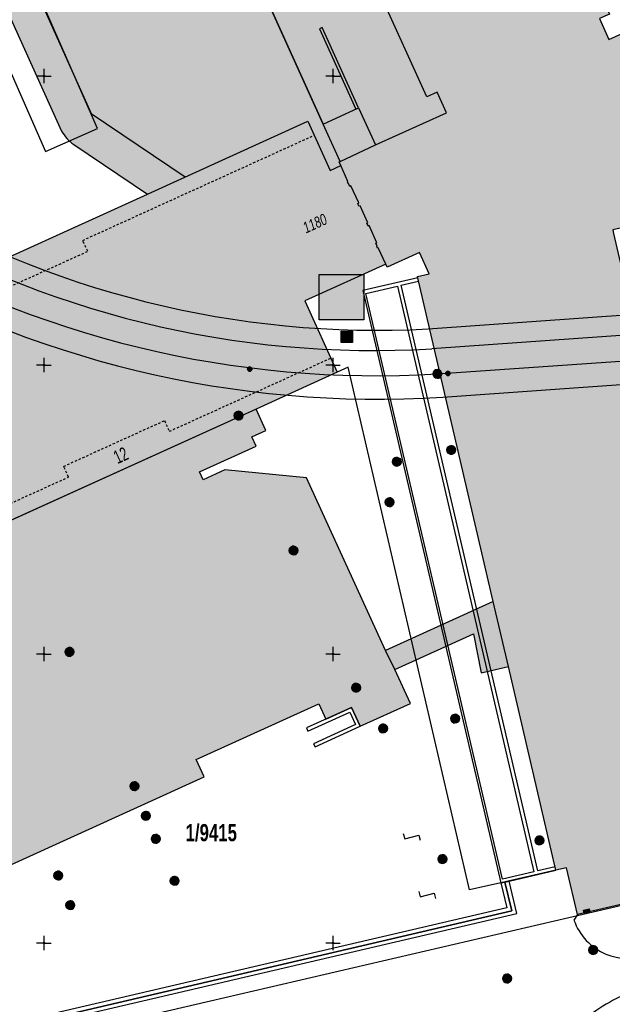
# Model space of a CAD drawing. Header units: metres. Extents: x 2695560 to 2696939, y 1260491 to 1262050.
# Tile 927 of 1005: x 2696449 to 2696500, y 1261645 to 1261730. Entities that reach past the tile are written whole.
import ezdxf

# ---------------------------------------------------------------- set-up
doc = ezdxf.new("R2010")
doc.units = ezdxf.units.M
doc.linetypes.add('AUSGEZOGEN', pattern=[0])
doc.linetypes.add('VERDECKT2_S2', pattern=[0.36, 0.2, -0.16])
for name, color, linetype in [('XR$1$AV_Flächen (EO)', 7, 'AUSGEZOGEN'), ('XR$1$AV_Gebäudeflächen (BB)', 7, 'AUSGEZOGEN'), ('XR$1$AV_Gebäudeflächen (EO)', 7, 'AUSGEZOGEN'), ('XR$1$AV_Gebäudeflächen ut.', 7, 'AUSGEZOGEN'), ('XR$1$AV_Grundstück-Nr.', 7, 'AUSGEZOGEN'), ('XR$1$AV_Haus-Nr.', 7, 'AUSGEZOGEN'), ('XR$1$AV_Koordinatennetzpunkte', 7, 'AUSGEZOGEN'), ('XR$1$AV_Linien (BB)', 7, 'AUSGEZOGEN'), ('XR$1$AV_Linien (EO)', 7, 'AUSGEZOGEN'), ('XR$1$AV_Versicherung-Nr.', 7, 'AUSGEZOGEN'), ('XR$1$AW_LK_Schachtdeckel', 24, 'AUSGEZOGEN'), ('XR$1$AW_LK_Vorflutereinlauf', 24, 'AUSGEZOGEN'), ('XR$1$AW_LK_Zwischenpunkt', 24, 'AUSGEZOGEN'), ('XR$1$EW_LK_Knoten', 1, 'AUSGEZOGEN'), ('XR$1$PFAW', 255, 'AUSGEZOGEN'), ('XR$1$PFEW', 255, 'AUSGEZOGEN'), ('XR$1$RP_Abstandslinie', 7, 'AUSGEZOGEN')]:
    doc.layers.add(name, color=color, linetype=linetype)
doc.styles.add('ARIAL', font='arial.ttf')

# ---------------------------------------------------------------- blocks, each defined once
blk = doc.blocks.new('COMPLEXOBJECT_409')
at = {"layer": 'XR$1$AV_Linien (BB)', "color": 7, "linetype": 'AUSGEZOGEN', "transparency": 33554687}
for p, q in [((6496.154, 11652.458), (6495.843, 11651.987)), ((6502.207, 11648.963), (6509.821, 11651.23))]:
    blk.add_line(p, q, dxfattribs=at)
blk.add_lwpolyline([(6524.768, 11658.026), (6524.523, 11659.071), (6517.231, 11657.361), (6516.142, 11662.003), (6515.749, 11663.731)], dxfattribs=at)
for centre, radius, start, end in [((6476.542, 11744.258), 98.801, 289.68363, 299.21641), ((6500.512, 11653.606), 4.942, 199.12713, 247.25286), ((6500.514, 11653.602), 4.939, 247.21439, 290.05322)]:
    blk.add_arc(centre, radius, start, end, dxfattribs=at)
blk = doc.blocks.new('COMPLEXOBJECT_431')
at = {"layer": 'XR$1$AV_Linien (BB)', "color": 7, "linetype": 'AUSGEZOGEN', "transparency": 33554687}
for p, q in [((6529.698, 11649.916), (6528.103, 11657.043)), ((6510.446, 11648.677), (6501.562, 11646.024))]:
    blk.add_line(p, q, dxfattribs=at)
blk.add_lwpolyline([(6492.648, 11641.673), (6438.407, 11628.997), (6438.948, 11626.79)], dxfattribs=at)
for centre, radius, start, end in [((6489.404, 11718.514), 72.638, 300.88653, 302.19244), ((6484.071, 11727.183), 82.815, 294.62624, 300.97406), ((6483.993, 11727.314), 82.967, 288.59289, 294.63782), ((6505.978, 11632.297), 14.42, 107.83469, 128.36668), ((6491.381, 11650.483), 8.901, 278.18343, 309.37691)]:
    blk.add_arc(centre, radius, start, end, dxfattribs=at)
blk = doc.blocks.new('COMPLEXOBJECT_446')
at = {"layer": 'XR$1$AV_Linien (BB)', "color": 7, "linetype": 'AUSGEZOGEN', "transparency": 33554687}
blk.add_line((6509.79, 11645.27), (6529.698, 11649.916), dxfattribs=at)
blk.add_lwpolyline([(6438.948, 11626.79), (6439.902, 11627.012), (6492.397, 11639.247)], dxfattribs=at)
for centre, radius, start, end in [((6520.3, 11600.983), 45.517, 103.35054, 109.15495), ((6520.091, 11601.53), 44.932, 109.13172, 115.00283), ((6483.462, 11679.265), 41.001, 289.01197, 295.47878), ((6483.334, 11679.659), 41.416, 282.63959, 289.0012)]:
    blk.add_arc(centre, radius, start, end, dxfattribs=at)
blk = doc.blocks.new('COMPLEXOBJECT_492')
at = {"layer": 'XR$1$AV_Linien (BB)', "color": 7, "linetype": 'AUSGEZOGEN', "transparency": 33554687}
blk.add_line((6548.526, 11651.738), (6510.318, 11642.814), dxfattribs=at)
blk.add_lwpolyline([(6495.612, 11637.917), (6478.545, 11633.921), (6443.287, 11625.716), (6400.422, 11615.78)], dxfattribs=at)
for centre, radius, start, end in [((6521.036, 11599.471), 44.648, 103.88992, 112.54999), ((6484.999, 11683.26), 46.569, 283.17379, 293.96505)]:
    blk.add_arc(centre, radius, start, end, dxfattribs=at)
blk = doc.blocks.new('COMPLEXOBJECT_835')
at = {"layer": 'XR$1$AV_Flächen (EO)', "color": 7, "linetype": 'AUSGEZOGEN', "transparency": 33554687}
blk.add_line((6452.585, 11719.094), (6458.957, 11714.796), dxfattribs=at)
blk.add_lwpolyline([(6430.853, 11707.194), (6424.596, 11710.902), (6440.258, 11737.326), (6443.22, 11738.578), (6443.641, 11737.717), (6451.539, 11720.238)], dxfattribs=at)
blk.add_arc((6454.437, 11721.837), 3.31, 208.89585, 235.97973, dxfattribs=at)
blk = doc.blocks.new('COMPLEXOBJECT_841')
at = {"layer": 'XR$1$AV_Flächen (EO)', "color": 7, "linetype": 'AUSGEZOGEN', "transparency": 33554687}
blk.add_line((6484.02, 11699.236), (6678.774, 11712.782), dxfattribs=at)
blk.add_arc((6478.769, 11786.284), 87.206, 239.25816, 273.45205, dxfattribs=at)
blk = doc.blocks.new('COMPLEXOBJECT_842')
at = {"layer": 'XR$1$AV_Flächen (EO)', "color": 7, "linetype": 'AUSGEZOGEN', "transparency": 33554687}
blk.add_line((6679.912, 11715.142), (6483.55, 11701.41), dxfattribs=at)
blk.add_arc((6478.548, 11785.024), 83.764, 238.96777, 273.42354, dxfattribs=at)
blk = doc.blocks.new('COMPLEXOBJECT_1066')
at = {"layer": 'XR$1$AV_Linien (EO)', "color": 7, "linetype": 'AUSGEZOGEN', "transparency": 33554687}
blk.add_line((6483.222, 11703.126), (6681.045, 11717.203), dxfattribs=at)
blk.add_arc((6478.886, 11785.805), 82.793, 238.94479, 273.00221, dxfattribs=at)
blk = doc.blocks.new('COMPLEXOBJECT_1067')
at = {"layer": 'XR$1$AV_Linien (EO)', "color": 7, "linetype": 'AUSGEZOGEN', "transparency": 33554687}
blk.add_line((6484.496, 11697.229), (6677.898, 11710.993), dxfattribs=at)
blk.add_arc((6478.848, 11785.779), 88.73, 239.1453, 273.64931, dxfattribs=at)
blk = doc.blocks.new('BAV2041')
at = {"color": 7, "transparency": 33554687}
for p, q in [((-0.05, 0), (-0.5, 0)), ((0, 0.5), (0, 0.05)), ((0.05, 0), (0.5, 0)), ((0, -0.05), (0, -0.5))]:
    blk.add_line(p, q, dxfattribs=at)
blk.add_circle((0, 0), 0.05, dxfattribs=at)
for start, end in [(90, 270), (270, 90)]:
    blk.add_arc((0, 0), 0.05, start, end, dxfattribs=at)
blk = doc.blocks.new('BAW2093')
at = {"transparency": 33554687}
blk.add_lwpolyline([(-0.375, -0.5), (0, -0.5), (0, 0.5), (0.375, 0.5)], dxfattribs=at)
blk = doc.blocks.new('BAW2081')
at = {"layer": 'XR$1$PFAW', "transparency": 33554687}
blk.add_hatch(color=7, dxfattribs=at).paths.add_polyline_path([(0.5, 0), (0.49, 0.1), (0.46, 0.2), (0.41, 0.29), (0.34, 0.36), (0.26, 0.42), (0.17, 0.47), (0.08, 0.49), (-0.03, 0.5), (-0.13, 0.48), (-0.22, 0.45), (-0.31, 0.4), (-0.38, 0.33), (-0.44, 0.24), (-0.48, 0.15), (-0.5, 0.05), (-0.5, -0.05), (-0.48, -0.15), (-0.44, -0.24), (-0.38, -0.33), (-0.31, -0.4), (-0.22, -0.45), (-0.13, -0.48), (-0.03, -0.5), (0.08, -0.49), (0.17, -0.47), (0.26, -0.42), (0.34, -0.36), (0.41, -0.29), (0.46, -0.2), (0.49, -0.1)])
at = {"transparency": 33554687}
blk.add_line((-0.43, -0.25), (0, 0), dxfattribs=at)
blk.add_lwpolyline([(0, 0.5), (0, 0), (0.43, -0.25)], dxfattribs=at)
for start, end in [(90, 180), (180, 270), (0, 90), (270, 0)]:
    blk.add_arc((0, 0), 0.5, start, end, dxfattribs=at)
at = {"layer": 'XR$1$PFAW', "transparency": 33554687}
blk.add_circle((0, 0), 0.5, dxfattribs=at)
blk = doc.blocks.new('BAW2082')
at = {"layer": 'XR$1$PFAW', "transparency": 33554687}
blk.add_hatch(color=7, dxfattribs=at).paths.add_polyline_path([(0.51, 0), (0.5, 0.1), (0.47, 0.19), (0.42, 0.28), (0.35, 0.36), (0.27, 0.42), (0.18, 0.47), (0.08, 0.49), (-0.02, 0.5), (-0.12, 0.48), (-0.21, 0.45), (-0.3, 0.39), (-0.37, 0.32), (-0.43, 0.24), (-0.47, 0.15), (-0.49, 0.05), (-0.49, -0.05), (-0.47, -0.15), (-0.43, -0.25), (-0.37, -0.33), (-0.3, -0.4), (-0.21, -0.45), (-0.12, -0.49), (-0.02, -0.5), (0.08, -0.5), (0.18, -0.47), (0.27, -0.43), (0.35, -0.37), (0.42, -0.29), (0.47, -0.2), (0.5, -0.1)])
at = {"transparency": 33554687}
for start, end in [(91.1948, 268.8052), (268.8052, 91.1948)]:
    blk.add_arc((0.01, 0), 0.5, start, end, dxfattribs=at)
at = {"layer": 'XR$1$PFAW', "transparency": 33554687}
blk.add_circle((0.01, 0), 0.5, dxfattribs=at)
blk = doc.blocks.new('BAW2088')
at = {"layer": 'XR$1$PFAW', "transparency": 33554687}
blk.add_hatch(color=253, dxfattribs=at).paths.add_polyline_path([(0.51, 0), (0.5, 0.1), (0.47, 0.2), (0.42, 0.29), (0.35, 0.36), (0.27, 0.42), (0.18, 0.47), (0.09, 0.49), (-0.01, 0.5), (-0.11, 0.48), (-0.21, 0.45), (-0.3, 0.4), (-0.37, 0.33), (-0.43, 0.24), (-0.47, 0.15), (-0.49, 0.05), (-0.49, -0.05), (-0.47, -0.15), (-0.43, -0.24), (-0.37, -0.33), (-0.3, -0.4), (-0.21, -0.45), (-0.11, -0.48), (-0.01, -0.5), (0.09, -0.49), (0.18, -0.47), (0.27, -0.42), (0.35, -0.36), (0.42, -0.29), (0.47, -0.2), (0.5, -0.1)])
at = {"transparency": 33554687}
for start, end in [(91.1948, 268.8052), (268.8052, 91.1948)]:
    blk.add_arc((0.01, 0), 0.5, start, end, dxfattribs=at)
at = {"layer": 'XR$1$PFAW', "transparency": 33554687}
blk.add_circle((0.01, 0), 0.5, dxfattribs=at)
blk = doc.blocks.new('BAW2087')
at = {"lineweight": 25, "true_color": 0x000000, "transparency": 33554687}
h = blk.add_hatch(color=18, dxfattribs=at)
h.paths.add_polyline_path([(-0.5, 0.5), (-0.5, -0.5), (0.5, -0.5), (0.5, 0.5)])
h.paths.add_polyline_path([(0.337, -0.069), (0.316, -0.136), (0.282, -0.196), (0.237, -0.249), (0.182, -0.292), (0.119, -0.322), (0.052, -0.34), (-0.017, -0.343), (-0.086, -0.333), (-0.151, -0.309), (-0.21, -0.272), (-0.261, -0.224), (-0.301, -0.167), (-0.328, -0.103), (-0.342, -0.035), (-0.342, 0.035), (-0.328, 0.103), (-0.301, 0.167), (-0.261, 0.224), (-0.21, 0.272), (-0.151, 0.309), (-0.086, 0.333), (-0.017, 0.343), (0.052, 0.34), (0.119, 0.322), (0.182, 0.292), (0.237, 0.249), (0.282, 0.196), (0.316, 0.136), (0.337, 0.069), (0.344, 0)], flags=16)
at = {"layer": 'XR$1$PFAW', "lineweight": 25, "transparency": 33554687}
blk.add_hatch(color=7, dxfattribs=at).paths.add_polyline_path([(0.344, 0), (0.337, 0.069), (0.316, 0.136), (0.282, 0.196), (0.237, 0.249), (0.182, 0.292), (0.119, 0.322), (0.052, 0.34), (-0.017, 0.343), (-0.086, 0.333), (-0.151, 0.309), (-0.21, 0.272), (-0.261, 0.224), (-0.301, 0.167), (-0.328, 0.103), (-0.342, 0.035), (-0.342, -0.035), (-0.328, -0.103), (-0.301, -0.167), (-0.261, -0.224), (-0.21, -0.272), (-0.151, -0.309), (-0.086, -0.333), (-0.017, -0.343), (0.052, -0.34), (0.119, -0.322), (0.182, -0.292), (0.237, -0.249), (0.282, -0.196), (0.316, -0.136), (0.337, -0.069)])
at = {"lineweight": 25, "transparency": 33554687}
for p, q in [((-0.5, 0.5, 0.993), (0.5, 0.5, 0.993)), ((-0.5, -0.5, 0.993), (-0.5, 0.5, 0.993)), ((0.5, 0.5, 0.993), (0.5, -0.5, 0.993)), ((0.5, -0.5, 0.993), (-0.5, -0.5, 0.993))]:
    blk.add_line(p, q, dxfattribs=at)
blk.add_circle((0, 0), 0.344, dxfattribs=at)
at = {"layer": 'XR$1$PFAW', "lineweight": 25, "transparency": 33554687}
blk.add_line((-0.5, 0.5), (0.5, 0.5), dxfattribs=at)
at = {"layer": 'XR$1$PFAW', "color": 31, "lineweight": 25, "transparency": 33554687}
for p, q in [((-0.5, -0.5), (-0.5, 0.5)), ((0.5, 0.5), (0.5, -0.5)), ((0.5, -0.5), (-0.5, -0.5))]:
    blk.add_line(p, q, dxfattribs=at)
at = {"layer": 'XR$1$PFAW', "lineweight": 25, "transparency": 33554687}
blk.add_circle((0, 0), 0.344, dxfattribs=at)
blk = doc.blocks.new('BEWLP2514')
at = {"layer": 'XR$1$PFEW', "transparency": 33554687}
blk.add_hatch(color=7, dxfattribs=at).paths.add_polyline_path([(0.5, 0), (-0.5, 0), (-0.5, -0.5), (0.5, -0.5)])
at = {"color": 1, "transparency": 33554687}
blk.add_lwpolyline([(-0.5, 0), (0.5, 0), (0.5, -0.5), (-0.5, -0.5), (-0.5, 0)], close=True, dxfattribs=at)
at = {"layer": 'XR$1$PFEW', "transparency": 33554687}
for p, q in [((-0.5, -0.5), (-0.5, 0)), ((-0.5, 0), (0.5, 0)), ((0.5, 0), (0.5, -0.5)), ((0.5, -0.5), (-0.5, -0.5))]:
    blk.add_line(p, q, dxfattribs=at)

msp = doc.modelspace()

# ---------------------------------------------------------------- hatches: boundary and pattern name
at = {"transparency": 33554687}
for points in [[(2696474.781, 1261707.635), (2696474.781, 1261703.733), (2696478.632, 1261703.733), (2696478.632, 1261707.635)], [(2696495.801, 1261676.975), (2696496.111, 1261675.64), (2696501.519, 1261676.897), (2696501.209, 1261678.232)]]:
    msp.add_hatch(color=7, dxfattribs=at).paths.add_polyline_path(points)
at = {"layer": 'XR$1$AV_Gebäudeflächen (BB)', "true_color": 0xd2d2d2, "transparency": 33554687}
msp.add_hatch(color=254, dxfattribs=at).paths.add_polyline_path([(2696459.435, 1261779.634), (2696460.823, 1261776.579), (2696459.947, 1261776.181), (2696473.59, 1261746.152), (2696484.096, 1261723.026), (2696484.979, 1261723.427), (2696485.79, 1261721.64), (2696479.643, 1261718.852), (2696478.189, 1261722.056), (2696475.121, 1261720.664), (2696476.592, 1261717.421), (2696476.501, 1261717.38), (2696476.64, 1261717.073), (2696475.72, 1261716.655), (2696473.791, 1261720.902), (2696459.927, 1261714.606), (2696437.495, 1261704.419), (2696435.553, 1261708.705), (2696431.823, 1261707.004), (2696417.212, 1261700.341), (2696411.022, 1261697.518), (2696412.934, 1261693.326), (2696406.9, 1261690.574), (2696408.841, 1261686.317), (2696403.054, 1261683.678), (2696403.16, 1261683.444), (2696402.924, 1261683.336), (2696403.398, 1261682.29), (2696401.69, 1261681.516), (2696404.399, 1261675.539), (2696406.099, 1261676.309), (2696406.572, 1261675.265), (2696406.806, 1261675.371), (2696406.912, 1261675.137), (2696407.158, 1261675.249), (2696410.043, 1261676.568), (2696412.693, 1261677.779), (2696415.524, 1261671.596), (2696418.663, 1261673.02), (2696421.859, 1261674.47), (2696469.325, 1261696.004), (2696476.339, 1261699.186), (2696473.539, 1261705.357), (2696480.531, 1261708.529), (2696480.647, 1261708.274), (2696483.443, 1261709.547), (2696484.283, 1261707.703), (2696483.291, 1261707.465), (2696489.837, 1261679.351), (2696491.141, 1261673.748), (2696495.247, 1261656.112), (2696496.179, 1261656.329), (2696497.124, 1261652.268), (2696502.14, 1261653.435), (2696502.11, 1261653.561), (2696502.529, 1261653.659), (2696502.543, 1261653.6), (2696506.682, 1261654.563), (2696506.668, 1261654.621), (2696507.077, 1261654.717), (2696507.107, 1261654.59), (2696512.133, 1261655.759), (2696511.19, 1261659.811), (2696511.446, 1261659.871), (2696512.135, 1261660.031), (2696512.067, 1261660.323), (2696500.236, 1261711.189), (2696500.161, 1261711.511), (2696501.064, 1261711.721), (2696501.672, 1261711.862), (2696506.746, 1261714.437), (2696505.048, 1261717.783), (2696504.627, 1261717.57), (2696503.978, 1261718.848), (2696504.534, 1261719.1), (2696504.898, 1261719.265), (2696506.319, 1261719.909), (2696506.137, 1261720.31), (2696506.073, 1261720.281), (2696502.302, 1261728.601), (2696502.366, 1261728.63), (2696502.184, 1261729.031), (2696499.838, 1261727.967), (2696499.015, 1261729.781), (2696499.896, 1261730.181), (2696475.793, 1261783.306), (2696474.913, 1261782.907), (2696473.503, 1261786.014)])
at = {"layer": 'XR$1$AV_Gebäudeflächen (EO)', "true_color": 0xebebeb, "transparency": 33554687}
msp.add_hatch(color=7, dxfattribs=at).paths.add_polyline_path([(2696475.121, 1261720.664), (2696478.189, 1261722.056), (2696479.643, 1261718.852), (2696485.79, 1261721.64), (2696484.979, 1261723.427), (2696484.096, 1261723.026), (2696473.59, 1261746.152), (2696465.308, 1261742.389)])
at = {"layer": 'XR$1$AV_Gebäudeflächen ut.', "true_color": 0xf5f5f5, "transparency": 33554687}
for points in [[(2696459.927, 1261714.606), (2696473.791, 1261720.902), (2696475.72, 1261716.655), (2696476.64, 1261717.073), (2696476.501, 1261717.38), (2696476.592, 1261717.421), (2696475.121, 1261720.664), (2696465.308, 1261742.389), (2696456.414, 1261761.913), (2696453.127, 1261760.416), (2696443.324, 1261782.97), (2696439.137, 1261792.602), (2696458.473, 1261825.245), (2696449.114, 1261845.996), (2696451.549, 1261853.455), (2696448.017, 1261861.244), (2696446.172, 1261865.313), (2696443.517, 1261866.558), (2696440.323, 1261865.008), (2696440.071, 1261864.885), (2696439.708, 1261865.634), (2696439.232, 1261866.581), (2696438.684, 1261867.488), (2696438.066, 1261868.349), (2696437.383, 1261869.158), (2696436.639, 1261869.912), (2696435.837, 1261870.605), (2696434.984, 1261871.234), (2696434.084, 1261871.793), (2696433.143, 1261872.28), (2696432.167, 1261872.692), (2696431.161, 1261873.026), (2696430.132, 1261873.28), (2696429.087, 1261873.453), (2696428.031, 1261873.543), (2696426.972, 1261873.551), (2696425.915, 1261873.475), (2696424.867, 1261873.316), (2696423.835, 1261873.076), (2696422.825, 1261872.756), (2696421.843, 1261872.358), (2696420.895, 1261871.884), (2696419.988, 1261871.337), (2696419.126, 1261870.72), (2696418.315, 1261870.038), (2696417.56, 1261869.295), (2696416.866, 1261868.494), (2696416.236, 1261867.642), (2696415.675, 1261866.743), (2696415.187, 1261865.803), (2696414.774, 1261864.827), (2696414.438, 1261863.822), (2696414.355, 1261863.524), (2696414.279, 1261863.225), (2696414.21, 1261862.924), (2696414.148, 1261862.621), (2696414.092, 1261862.318), (2696414.044, 1261862.012), (2696414.003, 1261861.706), (2696413.968, 1261861.399), (2696413.941, 1261861.092), (2696413.921, 1261860.783), (2696413.907, 1261860.475), (2696413.901, 1261860.166), (2696413.902, 1261859.857), (2696413.91, 1261859.548), (2696413.925, 1261859.24), (2696413.947, 1261858.932), (2696413.976, 1261858.624), (2696414.012, 1261858.317), (2696414.055, 1261858.011), (2696414.105, 1261857.707), (2696414.162, 1261857.403), (2696414.226, 1261857.101), (2696414.297, 1261856.8), (2696414.375, 1261856.501), (2696414.459, 1261856.204), (2696414.551, 1261855.909), (2696414.649, 1261855.616), (2696414.753, 1261855.325), (2696414.865, 1261855.037), (2696414.983, 1261854.752), (2696415.107, 1261854.469), (2696396.462, 1261846.055), (2696387.97, 1261826.75), (2696384.844, 1261819.635), (2696386.443, 1261816.1), (2696386.6, 1261815.754), (2696386.946, 1261815.911), (2696386.789, 1261816.257), (2696387.017, 1261816.361), (2696387.059, 1261816.27), (2696388.518, 1261816.932), (2696388.476, 1261817.023), (2696388.704, 1261817.127), (2696388.746, 1261817.036), (2696390.068, 1261817.636), (2696389.646, 1261818.565), (2696390.147, 1261818.792), (2696390.569, 1261817.863), (2696391.891, 1261818.464), (2696391.85, 1261818.555), (2696392.078, 1261818.658), (2696392.119, 1261818.567), (2696393.578, 1261819.23), (2696393.537, 1261819.321), (2696393.765, 1261819.424), (2696393.806, 1261819.333), (2696395.128, 1261819.933), (2696394.706, 1261820.862), (2696395.208, 1261821.09), (2696395.63, 1261820.161), (2696396.952, 1261820.761), (2696396.91, 1261820.852), (2696397.138, 1261820.956), (2696397.18, 1261820.865), (2696398.638, 1261821.527), (2696398.597, 1261821.618), (2696398.825, 1261821.722), (2696398.866, 1261821.631), (2696400.188, 1261822.231), (2696400.147, 1261822.322), (2696399.767, 1261823.16), (2696400.268, 1261823.387), (2696400.69, 1261822.458), (2696402.011, 1261823.058), (2696401.969, 1261823.149), (2696402.197, 1261823.253), (2696402.239, 1261823.162), (2696403.696, 1261823.824), (2696403.655, 1261823.915), (2696403.883, 1261824.018), (2696403.924, 1261823.927), (2696405.245, 1261824.527), (2696404.824, 1261825.456), (2696405.325, 1261825.683), (2696405.747, 1261824.754), (2696407.068, 1261825.354), (2696407.026, 1261825.445), (2696407.254, 1261825.549), (2696407.296, 1261825.458), (2696408.753, 1261826.12), (2696408.712, 1261826.211), (2696408.94, 1261826.314), (2696408.981, 1261826.223), (2696410.302, 1261826.823), (2696409.881, 1261827.752), (2696410.382, 1261827.979), (2696410.804, 1261827.05), (2696412.243, 1261827.704), (2696412.202, 1261827.795), (2696412.43, 1261827.898), (2696412.471, 1261827.807), (2696413.792, 1261828.407), (2696413.751, 1261828.498), (2696413.979, 1261828.602), (2696414.135, 1261828.256), (2696414.482, 1261828.413), (2696414.585, 1261828.186), (2696414.494, 1261828.145), (2696415.092, 1261826.826), (2696415.183, 1261826.867), (2696415.286, 1261826.64), (2696415.195, 1261826.599), (2696415.855, 1261825.144), (2696416.784, 1261825.565), (2696417.011, 1261825.065), (2696416.082, 1261824.644), (2696416.68, 1261823.325), (2696416.772, 1261823.366), (2696416.875, 1261823.139), (2696416.784, 1261823.098), (2696417.444, 1261821.643), (2696417.535, 1261821.684), (2696417.638, 1261821.457), (2696417.547, 1261821.415), (2696418.145, 1261820.097), (2696419.074, 1261820.518), (2696419.301, 1261820.018), (2696418.372, 1261819.596), (2696418.97, 1261818.278), (2696419.061, 1261818.319), (2696419.164, 1261818.092), (2696419.073, 1261818.05), (2696419.734, 1261816.595), (2696419.825, 1261816.637), (2696419.928, 1261816.409), (2696419.837, 1261816.368), (2696420.435, 1261815.049), (2696421.364, 1261815.471), (2696421.591, 1261814.971), (2696420.662, 1261814.549), (2696421.261, 1261813.228), (2696421.352, 1261813.27), (2696421.456, 1261813.042), (2696421.365, 1261813), (2696422.026, 1261811.543), (2696422.117, 1261811.584), (2696422.22, 1261811.356), (2696422.129, 1261811.315), (2696422.729, 1261809.994), (2696423.658, 1261810.415), (2696423.885, 1261809.914), (2696422.956, 1261809.492), (2696423.555, 1261808.171), (2696423.647, 1261808.213), (2696423.75, 1261807.985), (2696423.659, 1261807.943), (2696424.32, 1261806.486), (2696424.411, 1261806.527), (2696424.515, 1261806.299), (2696424.424, 1261806.258), (2696425.023, 1261804.937), (2696425.952, 1261805.358), (2696426.179, 1261804.857), (2696425.25, 1261804.436), (2696425.85, 1261803.114), (2696425.941, 1261803.156), (2696426.044, 1261802.928), (2696425.953, 1261802.887), (2696426.614, 1261801.429), (2696426.706, 1261801.47), (2696426.809, 1261801.242), (2696426.46, 1261801.084), (2696426.618, 1261800.737), (2696426.379, 1261800.629), (2696426.338, 1261800.72), (2696424.87, 1261800.054), (2696424.912, 1261799.963), (2696424.682, 1261799.859), (2696424.641, 1261799.949), (2696423.311, 1261799.346), (2696423.733, 1261798.416), (2696423.229, 1261798.187), (2696428.162, 1261787.315), (2696430.281, 1261782.647), (2696425.786, 1261780.606), (2696423.505, 1261785.629), (2696422.959, 1261785.381), (2696425.24, 1261780.358), (2696420.744, 1261778.317), (2696418.464, 1261783.341), (2696417.918, 1261783.093), (2696420.198, 1261778.07), (2696415.685, 1261776.021), (2696413.405, 1261781.044), (2696412.859, 1261780.796), (2696415.139, 1261775.773), (2696410.616, 1261773.72), (2696408.497, 1261778.388), (2696403.552, 1261789.252), (2696403.046, 1261789.022), (2696402.624, 1261789.952), (2696401.162, 1261789.289), (2696401.204, 1261789.198), (2696400.964, 1261789.089), (2696400.923, 1261789.18), (2696399.59, 1261788.575), (2696399.631, 1261788.484), (2696399.401, 1261788.38), (2696399.244, 1261788.726), (2696398.895, 1261788.568), (2696398.792, 1261788.796), (2696398.883, 1261788.837), (2696398.223, 1261790.295), (2696398.132, 1261790.253), (2696398.029, 1261790.481), (2696398.12, 1261790.523), (2696397.523, 1261791.844), (2696396.593, 1261791.423), (2696405.262, 1261772.351), (2696410.212, 1261767.703), (2696429.551, 1261776.418), (2696434.848, 1261785.361), (2696439.099, 1261775.838), (2696446.829, 1261758.517), (2696415.096, 1261704.98), (2696417.212, 1261700.341), (2696431.823, 1261707.004), (2696425.566, 1261710.712), (2696441.228, 1261737.136), (2696444.19, 1261738.388), (2696444.611, 1261737.527), (2696452.509, 1261720.048), (2696452.534, 1261720.004), (2696452.559, 1261719.96), (2696452.585, 1261719.917), (2696452.612, 1261719.874), (2696452.639, 1261719.832), (2696452.667, 1261719.79), (2696452.696, 1261719.748), (2696452.725, 1261719.707), (2696452.755, 1261719.667), (2696452.786, 1261719.626), (2696452.817, 1261719.587), (2696452.848, 1261719.547), (2696452.881, 1261719.509), (2696452.914, 1261719.47), (2696452.947, 1261719.433), (2696452.981, 1261719.395), (2696453.016, 1261719.359), (2696453.051, 1261719.322), (2696453.087, 1261719.287), (2696453.123, 1261719.252), (2696453.16, 1261719.217), (2696453.197, 1261719.183), (2696453.235, 1261719.15), (2696453.273, 1261719.117), (2696453.312, 1261719.085), (2696453.351, 1261719.053), (2696453.391, 1261719.022), (2696453.431, 1261718.992), (2696453.472, 1261718.962), (2696453.513, 1261718.933), (2696453.555, 1261718.904)], [(2696434.305, 1261652.151), (2696441.999, 1261655.641), (2696442.685, 1261654.129), (2696464.833, 1261664.177), (2696464.147, 1261665.689), (2696474.754, 1261670.501), (2696475.353, 1261669.18), (2696477.587, 1261670.193), (2696478.325, 1261668.559), (2696482.665, 1261670.528), (2696481.325, 1261673.482), (2696488.117, 1261676.564), (2696488.786, 1261673.2), (2696491.141, 1261673.748), (2696489.837, 1261679.351), (2696480.519, 1261675.124), (2696473.686, 1261690.067), (2696466.628, 1261690.737), (2696464.743, 1261689.882), (2696464.43, 1261690.573), (2696469.324, 1261692.793), (2696468.958, 1261693.6), (2696470.167, 1261694.148), (2696469.325, 1261696.004), (2696421.54, 1261674.325), (2696424.359, 1261668.11), (2696435.735, 1261673.271), (2696436.557, 1261671.461), (2696427.424, 1261667.317)]]:
    msp.add_hatch(color=7, dxfattribs=at).paths.add_polyline_path(points)

# ---------------------------------------------------------------- linework, layer by layer
at = {"color": 24, "lineweight": -3, "transparency": 33554687}
msp.add_lwpolyline([(2696474.781, 1261707.635), (2696478.632, 1261707.635), (2696478.632, 1261703.733), (2696474.781, 1261703.733), (2696474.781, 1261707.635)], close=True, dxfattribs=at)
at = {"layer": 'XR$1$AV_Flächen (EO)', "color": 7, "linetype": 'AUSGEZOGEN', "transparency": 33554687}
for p, q in [((2696465.308, 1261742.389), (2696475.121, 1261720.664)), ((2696469.325, 1261696.004), (2696421.54, 1261674.325)), ((2696491.141, 1261673.748), (2696489.837, 1261679.351))]:
    msp.add_line(p, q, dxfattribs=at)
for points in [[(2696459.927, 1261714.606), (2696473.791, 1261720.902), (2696475.72, 1261716.655), (2696476.64, 1261717.073), (2696476.501, 1261717.38), (2696476.592, 1261717.421), (2696475.121, 1261720.664), (2696465.308, 1261742.389), (2696456.414, 1261761.913)], [(2696475.121, 1261720.664), (2696478.189, 1261722.056), (2696479.643, 1261718.852), (2696485.79, 1261721.64), (2696484.979, 1261723.427), (2696484.096, 1261723.026), (2696473.59, 1261746.152)], [(2696489.837, 1261679.351), (2696480.519, 1261675.124), (2696473.686, 1261690.067), (2696466.628, 1261690.737), (2696464.743, 1261689.882), (2696464.43, 1261690.573), (2696469.324, 1261692.793), (2696468.958, 1261693.6), (2696470.167, 1261694.148), (2696469.325, 1261696.004)], [(2696478.325, 1261668.559), (2696482.665, 1261670.528), (2696481.325, 1261673.482), (2696488.117, 1261676.564), (2696488.786, 1261673.2), (2696491.141, 1261673.748)], [(2696434.305, 1261652.151), (2696441.999, 1261655.641), (2696442.685, 1261654.129), (2696464.833, 1261664.177), (2696464.147, 1261665.689), (2696474.754, 1261670.501), (2696475.353, 1261669.18)], [(2696475.353, 1261669.18), (2696477.587, 1261670.193), (2696478.325, 1261668.559)]]:
    msp.add_lwpolyline(points, dxfattribs=at)
for points in [[(2696478.189, 1261722.056), (2696475.032, 1261729.015), (2696474.805, 1261728.911), (2696477.962, 1261721.953), (2696478.189, 1261722.056)], [(2696483.314, 1261707.368), (2696478.561, 1261706.261), (2696490.5, 1261655.009), (2696490.848, 1261655.09), (2696491.198, 1261655.171), (2696495.247, 1261656.112), (2696495.179, 1261656.405), (2696493.679, 1261656.056), (2696481.882, 1261706.726), (2696483.382, 1261707.075), (2696483.314, 1261707.368)], [(2696481.541, 1261706.647), (2696493.338, 1261655.976), (2696490.627, 1261655.346), (2696478.824, 1261706.014), (2696481.541, 1261706.647)], [(2696477.929, 1261668.708), (2696474.302, 1261667.05), (2696474.427, 1261666.777), (2696478.325, 1261668.559), (2696477.587, 1261670.193), (2696473.678, 1261668.416), (2696473.802, 1261668.143), (2696477.437, 1261669.795), (2696477.929, 1261668.708)], [(2696490.848, 1261655.09), (2696491.439, 1261652.591), (2696436.188, 1261639.702), (2696435.731, 1261641.679), (2696435.398, 1261641.602), (2696435.913, 1261639.299), (2696491.865, 1261652.352), (2696491.198, 1261655.171), (2696490.848, 1261655.09)], [(2696490.848, 1261655.09), (2696490.5, 1261655.009), (2696491.005, 1261652.86), (2696436.457, 1261640.135), (2696435.854, 1261642.745), (2696435.503, 1261642.664), (2696435.731, 1261641.679), (2696436.188, 1261639.702), (2696491.439, 1261652.591), (2696490.848, 1261655.09)]]:
    msp.add_lwpolyline(points, close=True, dxfattribs=at)
at = {"layer": 'XR$1$AV_Linien (BB)', "color": 7, "linetype": 'AUSGEZOGEN', "transparency": 33554687}
for points in [[(2696459.435, 1261779.634), (2696473.503, 1261786.014), (2696474.913, 1261782.907), (2696475.793, 1261783.306), (2696499.896, 1261730.181), (2696499.015, 1261729.781), (2696499.838, 1261727.967), (2696502.184, 1261729.031), (2696502.366, 1261728.63), (2696502.302, 1261728.601), (2696506.073, 1261720.281), (2696506.137, 1261720.31), (2696506.319, 1261719.909), (2696504.898, 1261719.265), (2696504.534, 1261719.1)], [(2696437.495, 1261704.419), (2696459.927, 1261714.606), (2696473.791, 1261720.902), (2696475.72, 1261716.655), (2696476.64, 1261717.073), (2696476.501, 1261717.38), (2696476.592, 1261717.421), (2696475.121, 1261720.664), (2696478.189, 1261722.056), (2696479.643, 1261718.852), (2696485.79, 1261721.64), (2696484.979, 1261723.427), (2696484.096, 1261723.026), (2696473.59, 1261746.152), (2696459.947, 1261776.181), (2696460.823, 1261776.579), (2696459.435, 1261779.634)], [(2696501.064, 1261711.721), (2696500.161, 1261711.511), (2696500.236, 1261711.189), (2696512.067, 1261660.323), (2696512.135, 1261660.031), (2696511.446, 1261659.871), (2696511.19, 1261659.811), (2696512.133, 1261655.759), (2696507.107, 1261654.59), (2696507.077, 1261654.717), (2696506.668, 1261654.621), (2696506.682, 1261654.563), (2696502.543, 1261653.6), (2696502.529, 1261653.659), (2696502.11, 1261653.561), (2696502.14, 1261653.435), (2696497.124, 1261652.268)], [(2696495.247, 1261656.112), (2696491.141, 1261673.748), (2696489.837, 1261679.351), (2696483.291, 1261707.465), (2696484.283, 1261707.703), (2696483.443, 1261709.547), (2696480.647, 1261708.274), (2696480.531, 1261708.529), (2696473.539, 1261705.357), (2696476.339, 1261699.186)], [(2696495.247, 1261656.112), (2696490.5, 1261655.009), (2696487.791, 1261654.401), (2696477.291, 1261699.618), (2696476.339, 1261699.186)], [(2696476.339, 1261699.186), (2696469.325, 1261696.004), (2696421.859, 1261674.47)], [(2696497.124, 1261652.268), (2696496.179, 1261656.329), (2696495.247, 1261656.112)]]:
    msp.add_lwpolyline(points, dxfattribs=at)
msp.add_lwpolyline([(2696451.103, 1261718.278), (2696455.614, 1261720.265), (2696446.929, 1261740.031), (2696442.44, 1261738.043), (2696451.103, 1261718.278)], close=True, dxfattribs=at)
at = {"layer": 'XR$1$AV_Linien (EO)', "color": 7, "linetype": 'AUSGEZOGEN', "transparency": 33554687}
for p, q in [((2696476.592, 1261717.421), (2696479.643, 1261718.852)), ((2696481.325, 1261673.482), (2696480.519, 1261675.124))]:
    msp.add_line(p, q, dxfattribs=at)
for points in [[(2696443.816, 1261746.543), (2696455.07, 1261721.571), (2696463.202, 1261716.093)], [(2696480.531, 1261708.529), (2696479.881, 1261709.955), (2696479.827, 1261709.93), (2696479.752, 1261710.094), (2696479.789, 1261710.111), (2696479.677, 1261710.356), (2696479.768, 1261710.397), (2696479.094, 1261711.879), (2696479.003, 1261711.837), (2696478.891, 1261712.083), (2696478.982, 1261712.124), (2696478.312, 1261713.596), (2696478.221, 1261713.555), (2696478.113, 1261713.791), (2696478.204, 1261713.833), (2696477.53, 1261715.314), (2696477.439, 1261715.272), (2696477.323, 1261715.527), (2696477.286, 1261715.51), (2696477.216, 1261715.665), (2696477.271, 1261715.69), (2696476.64, 1261717.073)]]:
    msp.add_lwpolyline(points, dxfattribs=at)
at = {"layer": 'XR$1$AV_Linien (EO)', "color": 7, "linetype": 'VERDECKT2_S2', "transparency": 33554687}
for points in [[(2696437.495, 1261704.419), (2696438.056, 1261703.184), (2696445.63, 1261706.624), (2696446.051, 1261705.696), (2696454.763, 1261709.652), (2696454.333, 1261710.6), (2696474.343, 1261719.687)], [(2696414.966, 1261672.815), (2696453.103, 1261690.121), (2696452.681, 1261691.049), (2696461.407, 1261695.009), (2696461.829, 1261694.08), (2696475.783, 1261700.413)]]:
    msp.add_lwpolyline(points, dxfattribs=at)
at = {"layer": 'XR$1$AV_Linien (EO)', "color": 7, "linetype": 'AUSGEZOGEN', "transparency": 33554687}
msp.add_lwpolyline([(2696477.929, 1261668.708), (2696474.302, 1261667.05), (2696474.427, 1261666.777), (2696478.325, 1261668.559), (2696477.587, 1261670.193), (2696473.678, 1261668.416), (2696473.802, 1261668.143), (2696477.437, 1261669.795), (2696477.929, 1261668.708)], close=True, dxfattribs=at)
at = {"layer": 'XR$1$RP_Abstandslinie', "color": 7, "linetype": 'AUSGEZOGEN', "transparency": 33554687}
msp.add_lwpolyline([(2696380.41, 1261646.45), (2696377.9, 1261645.87), (2696382.62, 1261625.56), (2696423.24, 1261635.01), (2696464.15, 1261644.52), (2696505.06, 1261654.04), (2696528.64, 1261659.52)], dxfattribs=at)

# ---------------------------------------------------------------- block references
at = {"layer": 'XR$1$AV_Flächen (EO)', "color": 7, "linetype": 'AUSGEZOGEN', "lineweight": -3, "transparency": 33554687}
for name in ['COMPLEXOBJECT_835', 'COMPLEXOBJECT_842', 'COMPLEXOBJECT_841']:
    msp.add_blockref(name, (2690000.97, 1249999.81), dxfattribs=at)
at = {"layer": 'XR$1$AV_Koordinatennetzpunkte', "color": 7, "linetype": 'AUSGEZOGEN', "lineweight": -3, "transparency": 33554687, "xscale": 1.25, "yscale": 1.25}
for p in [(2696450.97, 1261724.81), (2696475.97, 1261724.81), (2696450.97, 1261699.81), (2696475.97, 1261699.81), (2696450.97, 1261674.81), (2696475.97, 1261674.81), (2696450.97, 1261649.81), (2696475.97, 1261649.81)]:
    msp.add_blockref('BAV2041', p, dxfattribs=at)
at = {"layer": 'XR$1$AV_Linien (BB)', "color": 7, "linetype": 'AUSGEZOGEN', "lineweight": -3, "transparency": 33554687}
for name in ['COMPLEXOBJECT_409', 'COMPLEXOBJECT_431', 'COMPLEXOBJECT_492', 'COMPLEXOBJECT_446']:
    msp.add_blockref(name, (2690000.97, 1249999.81), dxfattribs=at)
at = {"layer": 'XR$1$AV_Linien (EO)', "color": 7, "linetype": 'AUSGEZOGEN', "lineweight": -3, "transparency": 33554687}
for name in ['COMPLEXOBJECT_1066', 'COMPLEXOBJECT_1067']:
    msp.add_blockref(name, (2690000.97, 1249999.81), dxfattribs=at)
at = {"layer": 'XR$1$AW_LK_Schachtdeckel', "color": 24, "linetype": 'AUSGEZOGEN', "lineweight": -3, "transparency": 33554687}
msp.add_blockref('BAW2087', (2696477.17, 1261702.25), dxfattribs=at)
at = {"layer": 'XR$1$AW_LK_Schachtdeckel', "color": 24, "linetype": 'AUSGEZOGEN', "lineweight": -3, "transparency": 33554687, "xscale": 0.7499999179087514, "yscale": 0.7499999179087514}
for p in [(2696484.99, 1261699.046), (2696458.808, 1261663.381), (2696460.637, 1261658.828), (2696491.017, 1261646.741)]:
    msp.add_blockref('BAW2082', p, dxfattribs=at)
at = {"layer": 'XR$1$AW_LK_Schachtdeckel', "color": 24, "linetype": 'AUSGEZOGEN', "lineweight": -3, "transparency": 33554687}
for name, p, xscale, yscale, rotation in [('BAW2082', (2696467.81, 1261695.43), 0.7499999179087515, 0.7499999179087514, 76.633148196), ('BAW2082', (2696486.21, 1261692.47), 0.7499999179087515, 0.7499999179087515, 192.1940612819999), ('BAW2082', (2696481.49, 1261691.45), 0.7499999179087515, 0.7499999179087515, 192.1940612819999), ('BAW2082', (2696480.86, 1261687.94), 0.7499999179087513, 0.7499999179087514, 61.216674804), ('BAW2082', (2696472.56, 1261683.76), 0.7499999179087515, 0.7499999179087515, 26.73042297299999), ('BAW2082', (2696453.18, 1261675.01), 0.7499999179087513, 0.7499999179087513, 254.864089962), ('BAW2082', (2696477.97, 1261671.89), 0.7499999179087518, 0.7499999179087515, 79.792572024), ('BAW2082', (2696486.52, 1261669.22), 0.7499999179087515, 0.7499999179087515, 24.49014282), ('BAW2082', (2696480.3, 1261668.37), 0.7499999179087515, 0.7499999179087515, 20.23391723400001), ('BAW2082', (2696459.79, 1261660.81), 0.7499999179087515, 0.7499999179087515, 20.23391723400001), ('BAW2082', (2696493.83, 1261658.68), 0.7499999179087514, 0.7499999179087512, 102.708206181), ('BAW2082', (2696485.44, 1261657.08), 0.7499999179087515, 0.7499999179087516, 252.723556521), ('BAW2082', (2696452.21, 1261655.65), 0.7499999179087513, 0.7499999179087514, 325.747558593), ('BAW2082', (2696462.28, 1261655.19), 0.7499999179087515, 0.7499999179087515, 113.629684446), ('BAW2082', (2696453.25, 1261653.08), 0.7499999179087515, 0.7499999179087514, 49.630035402), ('BAW2088', (2696498.48, 1261649.2), 0.7578193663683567, 0.7578193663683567, 139.048660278)]:
    msp.add_blockref(name, p, dxfattribs=dict(at, xscale=xscale, yscale=yscale, rotation=rotation))
at = {"layer": 'XR$1$AW_LK_Vorflutereinlauf', "color": 24, "linetype": 'AUSGEZOGEN', "lineweight": -3, "transparency": 33554687, "xscale": 0.3749999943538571, "yscale": 0.3749999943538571}
for p in [(2696468.77, 1261699.47), (2696485.918, 1261699.085)]:
    msp.add_blockref('BAW2081', p, dxfattribs=at)
at = {"layer": 'XR$1$AW_LK_Zwischenpunkt', "color": 24, "linetype": 'AUSGEZOGEN', "lineweight": -3, "transparency": 33554687, "xscale": 1.250000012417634, "yscale": 1.250000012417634}
for p, rotation in [((2696482.781, 1261658.993), 284.819357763), ((2696484.112, 1261653.966), 284.829772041)]:
    msp.add_blockref('BAW2093', p, dxfattribs=dict(at, rotation=rotation))
at = {"layer": 'XR$1$EW_LK_Knoten', "color": 1, "linetype": 'AUSGEZOGEN', "lineweight": -3, "transparency": 33554687, "xscale": 0.4999999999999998, "yscale": 0.4999999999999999, "rotation": 193.0940999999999}
msp.add_blockref('BEWLP2514', (2696497.951, 1261652.46), dxfattribs=at)

# ---------------------------------------------------------------- texts
at = {"layer": 'XR$1$AV_Grundstück-Nr.', "color": 7, "transparency": 33554687, "insert": (2696465.448, 1261659.337), "char_height": 1.48491, "width": 4.97324, "attachment_point": 5, "style": 'ARIAL'}
msp.add_mtext('\\A1;{\\fArial|i0|b1;\\H1.484908;\\W0.700000;\\C7;1/9415}\\P', dxfattribs=at)
at = {"layer": 'XR$1$AV_Haus-Nr.', "color": 7, "transparency": 33554687, "insert": (2696457.869, 1261691.474), "char_height": 1.1621, "width": 1.59081, "attachment_point": 8, "rotation": 24.4026, "style": 'ARIAL'}
msp.add_mtext('\\W0.64;12', dxfattribs=at)
at = {"layer": 'XR$1$AV_Versicherung-Nr.', "color": 7, "transparency": 33554687, "insert": (2696474.409, 1261712.062), "char_height": 0.96842, "width": 2.44855, "attachment_point": 5, "rotation": 24.4026, "style": 'ARIAL'}
msp.add_mtext('\\A1;{\\fArial|i1|b0;\\H0.968418;\\W0.700000;\\C7;1180}\\P', dxfattribs=at)

doc.saveas('drawing.dxf')
